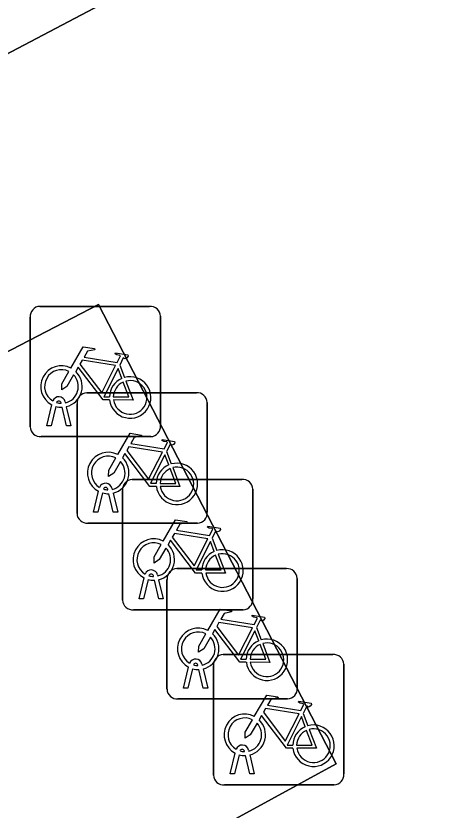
# Model space of a CAD drawing. Extents: x 162879 to 165540, y 384011 to 385181.
# Drawn here: x 163070.55 to 163073.84, y 384130.76 to 384136.84 of the extents above; entities that cross this region are included whole.
import ezdxf

# ---------------------------------------------------------------- set-up
doc = ezdxf.new("R2010")
doc.units = 0
for name, color, linetype in [('IMGEO_Fietsenrek', 7, 'Continuous'), ('IMGEO_Groenvoorziening', 7, 'Continuous'), ('IMGEO_Rijbaan_lokaal_open', 7, 'Continuous')]:
    doc.layers.add(name, color=color, linetype=linetype)

msp = doc.modelspace()

# ---------------------------------------------------------------- linework, layer by layer
at = {"layer": 'IMGEO_Fietsenrek'}
for p, q in [((163070.7329, 384134.6175), (163071.5738, 384134.6175)), ((163071.5738, 384134.6175), (163070.7329, 384134.6175)), ((163070.6585, 384133.6929), (163070.6585, 384134.5338)), ((163070.6585, 384134.5338), (163070.6585, 384133.6929)), ((163071.6575, 384134.5431), (163071.6575, 384133.7022)), ((163071.6575, 384133.7022), (163071.6575, 384134.5431)), ((163071.3452, 384134.1672), (163071.3815, 384134.072)), ((163071.0919, 384133.9545), (163071.9328, 384133.9545)), ((163071.9328, 384133.9545), (163071.0919, 384133.9545)), ((163070.7855, 384133.7023), (163070.8238, 384133.8623)), ((163070.8959, 384133.8739), (163070.8949, 384133.8782)), ((163070.9266, 384133.8854), (163070.9284, 384133.8775)), ((163071.0175, 384133.0299), (163071.0175, 384133.8708)), ((163071.0175, 384133.8708), (163071.0175, 384133.0299)), ((163072.0165, 384133.8801), (163072.0165, 384133.0392)), ((163072.0165, 384133.0392), (163072.0165, 384133.8801)), ((163070.8542, 384133.8501), (163070.8189, 384133.7023)), ((163070.937, 384133.7023), (163070.9031, 384133.844)), ((163070.9354, 384133.8483), (163070.9704, 384133.7023)), ((163070.8189, 384133.7023), (163070.7855, 384133.7023)), ((163070.9704, 384133.7023), (163070.937, 384133.7023)), ((163071.5831, 384133.6185), (163070.7422, 384133.6185)), ((163070.7422, 384133.6185), (163071.5831, 384133.6185)), ((163071.7042, 384133.5042), (163071.7405, 384133.409)), ((163071.4409, 384133.2905), (163072.2818, 384133.2905)), ((163072.2818, 384133.2905), (163071.4409, 384133.2905)), ((163071.1445, 384133.0393), (163071.1828, 384133.1993)), ((163071.2549, 384133.2109), (163071.2539, 384133.2152)), ((163071.2856, 384133.2224), (163071.2874, 384133.2145)), ((163071.3665, 384132.3659), (163071.3665, 384133.2068)), ((163071.3665, 384133.2068), (163071.3665, 384132.3659)), ((163072.3655, 384133.2161), (163072.3655, 384132.3752)), ((163072.3655, 384132.3752), (163072.3655, 384133.2161)), ((163071.2132, 384133.1871), (163071.1779, 384133.0393)), ((163071.296, 384133.0393), (163071.2621, 384133.181)), ((163071.2944, 384133.1853), (163071.3294, 384133.0393)), ((163071.1779, 384133.0393), (163071.1445, 384133.0393)), ((163071.3294, 384133.0393), (163071.296, 384133.0393)), ((163071.9421, 384132.9555), (163071.1012, 384132.9555)), ((163071.1012, 384132.9555), (163071.9421, 384132.9555)), ((163072.0532, 384132.8402), (163072.0895, 384132.745)), ((163071.7819, 384132.6065), (163072.6228, 384132.6065)), ((163072.6228, 384132.6065), (163071.7819, 384132.6065)), ((163071.4935, 384132.3753), (163071.5318, 384132.5353)), ((163071.5622, 384132.5231), (163071.5269, 384132.3753)), ((163071.6039, 384132.5469), (163071.6029, 384132.5512)), ((163071.6346, 384132.5584), (163071.6364, 384132.5505)), ((163071.7075, 384131.6819), (163071.7075, 384132.5228)), ((163071.7075, 384132.5228), (163071.7075, 384131.6819)), ((163072.7065, 384132.5321), (163072.7065, 384131.6912)), ((163072.7065, 384131.6912), (163072.7065, 384132.5321)), ((163071.645, 384132.3753), (163071.6111, 384132.517)), ((163071.6434, 384132.5213), (163071.6784, 384132.3753)), ((163071.5269, 384132.3753), (163071.4935, 384132.3753)), ((163071.6784, 384132.3753), (163071.645, 384132.3753)), ((163072.2911, 384132.2915), (163071.4502, 384132.2915)), ((163071.4502, 384132.2915), (163072.2911, 384132.2915)), ((163072.3942, 384132.1562), (163072.4305, 384132.061)), ((163072.1389, 384131.9475), (163072.9798, 384131.9475)), ((163072.9798, 384131.9475), (163072.1389, 384131.9475)), ((163071.9449, 384131.8629), (163071.9439, 384131.8672)), ((163071.9756, 384131.8744), (163071.9774, 384131.8665)), ((163072.0645, 384131.0229), (163072.0645, 384131.8638)), ((163072.0645, 384131.8638), (163072.0645, 384131.0229)), ((163073.0635, 384131.8731), (163073.0635, 384131.0322)), ((163073.0635, 384131.0322), (163073.0635, 384131.8731)), ((163071.8345, 384131.6913), (163071.8728, 384131.8513)), ((163071.9032, 384131.8391), (163071.8679, 384131.6913)), ((163071.986, 384131.6913), (163071.9521, 384131.833)), ((163071.9844, 384131.8373), (163072.0194, 384131.6913)), ((163071.8679, 384131.6913), (163071.8345, 384131.6913)), ((163072.0194, 384131.6913), (163071.986, 384131.6913)), ((163072.6321, 384131.6075), (163071.7912, 384131.6075)), ((163071.7912, 384131.6075), (163072.6321, 384131.6075)), ((163072.7512, 384131.4972), (163072.7875, 384131.402)), ((163072.1915, 384131.0323), (163072.2298, 384131.1923)), ((163072.3019, 384131.2039), (163072.3009, 384131.2082)), ((163072.3326, 384131.2154), (163072.3344, 384131.2075)), ((163072.2602, 384131.1801), (163072.2249, 384131.0323)), ((163072.343, 384131.0323), (163072.3091, 384131.174)), ((163072.3414, 384131.1783), (163072.3764, 384131.0323)), ((163072.2249, 384131.0323), (163072.1915, 384131.0323)), ((163072.3764, 384131.0323), (163072.343, 384131.0323)), ((163072.9891, 384130.9485), (163072.1482, 384130.9485)), ((163072.1482, 384130.9485), (163072.9891, 384130.9485))]:
    msp.add_line(p, q, dxfattribs=at)
for points in [[(163070.9711, 384134.1442), (163071.0658, 384134.3077), (163071.152, 384134.2939), (163071.1537, 384134.2852), (163071.0976, 384134.2743), (163071.0714, 384134.229), (163071.3266, 384134.1882)], [(163071.3266, 384134.1882), (163071.3516, 384134.237), (163071.3465, 384134.241), (163071.3233, 384134.2447), (163071.3106, 384134.2522), (163071.3096, 384134.2553), (163071.3118, 384134.2599), (163071.4066, 384134.2448), (163071.4089, 384134.2345), (163071.3995, 384134.2221), (163071.3871, 384134.2157), (163071.3726, 384134.2219), (163071.3452, 384134.1672)], [(163071.3137, 384134.163), (163071.0569, 384134.204), (163071.0402, 384134.1752), (163071.2072, 384133.9549), (163071.3137, 384134.163)], [(163070.9918, 384134.0917), (163070.9402, 384134.0025), (163070.9003, 384133.9765), (163070.9015, 384134.024), (163070.956, 384134.1182)], [(163071.2668, 384133.8995), (163071.2171, 384133.8996), (163071.0264, 384134.1513), (163071.0074, 384134.1185)], [(163071.3617, 384134.065), (163071.3324, 384134.1418), (163071.223, 384133.9237), (163071.2657, 384133.9236)], [(163071.2957, 384133.9235), (163071.4156, 384133.9233), (163071.3724, 384134.0369)], [(163071.3922, 384134.0438), (163071.4472, 384133.8992), (163071.2971, 384133.8995)], [(163071.3301, 384133.4812), (163071.4248, 384133.6447), (163071.511, 384133.6309), (163071.5127, 384133.6222), (163071.4566, 384133.6113), (163071.4304, 384133.566), (163071.6856, 384133.5252)], [(163071.6856, 384133.5252), (163071.7106, 384133.574), (163071.7055, 384133.578), (163071.6823, 384133.5817), (163071.6696, 384133.5892), (163071.6686, 384133.5923), (163071.6708, 384133.5969), (163071.7656, 384133.5818), (163071.7679, 384133.5715), (163071.7585, 384133.5591), (163071.7461, 384133.5527), (163071.7316, 384133.5589), (163071.7042, 384133.5042)], [(163071.6727, 384133.5), (163071.4159, 384133.541), (163071.3992, 384133.5122), (163071.5662, 384133.2919), (163071.6727, 384133.5)], [(163071.3508, 384133.4287), (163071.2992, 384133.3395), (163071.2593, 384133.3135), (163071.2605, 384133.361), (163071.315, 384133.4552)], [(163071.6258, 384133.2365), (163071.5761, 384133.2366), (163071.3854, 384133.4883), (163071.3664, 384133.4555)], [(163071.7207, 384133.402), (163071.6914, 384133.4788), (163071.582, 384133.2607), (163071.6247, 384133.2606)], [(163071.7512, 384133.3808), (163071.8062, 384133.2362), (163071.6561, 384133.2365)], [(163071.6547, 384133.2605), (163071.7746, 384133.2603), (163071.7314, 384133.3739)], [(163071.6791, 384132.8172), (163071.7738, 384132.9807), (163071.86, 384132.9669), (163071.8617, 384132.9582), (163071.8056, 384132.9473), (163071.7794, 384132.902), (163072.0346, 384132.8612)], [(163072.0346, 384132.8612), (163072.0596, 384132.91), (163072.0545, 384132.914), (163072.0313, 384132.9177), (163072.0186, 384132.9252), (163072.0176, 384132.9283), (163072.0198, 384132.9329), (163072.1146, 384132.9178), (163072.1169, 384132.9075), (163072.1075, 384132.8951), (163072.0951, 384132.8887), (163072.0806, 384132.8949), (163072.0532, 384132.8402)], [(163072.0217, 384132.836), (163071.7649, 384132.877), (163071.7482, 384132.8482), (163071.9152, 384132.6279), (163072.0217, 384132.836)], [(163071.6998, 384132.7647), (163071.6482, 384132.6755), (163071.6083, 384132.6495), (163071.6095, 384132.697), (163071.664, 384132.7912)], [(163071.9748, 384132.5725), (163071.9251, 384132.5726), (163071.7344, 384132.8243), (163071.7154, 384132.7915)], [(163072.0697, 384132.738), (163072.0404, 384132.8148), (163071.931, 384132.5967), (163071.9737, 384132.5966)], [(163072.0037, 384132.5965), (163072.1236, 384132.5963), (163072.0804, 384132.7099)], [(163072.1002, 384132.7168), (163072.1552, 384132.5722), (163072.0051, 384132.5725)], [(163072.0201, 384132.1332), (163072.1148, 384132.2967), (163072.201, 384132.2829), (163072.2027, 384132.2742), (163072.1466, 384132.2633), (163072.1204, 384132.218), (163072.3756, 384132.1772)], [(163072.3756, 384132.1772), (163072.4006, 384132.226), (163072.3955, 384132.23), (163072.3723, 384132.2337), (163072.3596, 384132.2412), (163072.3586, 384132.2443), (163072.3608, 384132.2489), (163072.4556, 384132.2338), (163072.4579, 384132.2235), (163072.4485, 384132.2111), (163072.4361, 384132.2047), (163072.4216, 384132.2109), (163072.3942, 384132.1562)], [(163072.3627, 384132.152), (163072.1059, 384132.193), (163072.0892, 384132.1642), (163072.2562, 384131.9439), (163072.3627, 384132.152)], [(163072.0408, 384132.0807), (163071.9892, 384131.9915), (163071.9493, 384131.9655), (163071.9505, 384132.013), (163072.005, 384132.1072)], [(163072.3158, 384131.8885), (163072.2661, 384131.8886), (163072.0754, 384132.1403), (163072.0564, 384132.1075)], [(163072.4107, 384132.054), (163072.3814, 384132.1308), (163072.272, 384131.9127), (163072.3147, 384131.9126)], [(163072.3447, 384131.9125), (163072.4646, 384131.9123), (163072.4214, 384132.0259)], [(163072.4412, 384132.0328), (163072.4962, 384131.8882), (163072.3461, 384131.8885)], [(163072.3771, 384131.4742), (163072.4718, 384131.6377), (163072.558, 384131.6239), (163072.5597, 384131.6152), (163072.5036, 384131.6043), (163072.4774, 384131.559), (163072.7326, 384131.5182)], [(163072.7326, 384131.5182), (163072.7576, 384131.567), (163072.7525, 384131.571), (163072.7293, 384131.5747), (163072.7166, 384131.5822), (163072.7156, 384131.5853), (163072.7178, 384131.5899), (163072.8126, 384131.5748), (163072.8149, 384131.5645), (163072.8055, 384131.5521), (163072.7931, 384131.5457), (163072.7786, 384131.5519), (163072.7512, 384131.4972)], [(163072.7197, 384131.493), (163072.4629, 384131.534), (163072.4462, 384131.5052), (163072.6132, 384131.2849), (163072.7197, 384131.493)], [(163072.3978, 384131.4217), (163072.3462, 384131.3325), (163072.3063, 384131.3065), (163072.3075, 384131.354), (163072.362, 384131.4482)], [(163072.6728, 384131.2295), (163072.6231, 384131.2296), (163072.4324, 384131.4813), (163072.4134, 384131.4485)], [(163072.7677, 384131.395), (163072.7384, 384131.4718), (163072.629, 384131.2537), (163072.6717, 384131.2536)], [(163072.7017, 384131.2535), (163072.8216, 384131.2533), (163072.7784, 384131.3669)], [(163072.7982, 384131.3738), (163072.8532, 384131.2292), (163072.7031, 384131.2295)]]:
    msp.add_lwpolyline(points, dxfattribs=at)
for centre, radius, start, end in [((163070.7362, 384134.5396), 0.0779, 92.4484, 184.28452), ((163070.7362, 384134.5396), 0.0779, 92.4484, 184.28452), ((163071.5796, 384134.5398), 0.0779, 2.4484, 94.28452), ((163071.5796, 384134.5398), 0.0779, 2.4484, 94.28452), ((163070.8981, 384134.0029), 0.159, 62.67661, 242.13685), ((163070.8981, 384134.0029), 0.129, 63.31916, 238.90302), ((163070.8981, 384134.0029), 0.159, 283.5766, 46.60424), ((163070.8981, 384134.0029), 0.129, 283.60429, 43.43025), ((163071.4247, 384133.9189), 0.159, 113.3408, 178.32165), ((163071.4247, 384133.9189), 0.159, 187.0065, 105.77075), ((163071.4247, 384133.9189), 0.129, 188.67146, 104.58832), ((163071.4247, 384133.9189), 0.129, 113.92302, 177.95563), ((163070.8779, 384133.8743), 0.0499, 12.8025, 158.69338), ((163071.0952, 384133.8766), 0.0779, 92.4484, 184.28452), ((163071.0952, 384133.8766), 0.0779, 92.4484, 184.28452), ((163071.9386, 384133.8768), 0.0779, 2.4484, 94.28452), ((163071.9386, 384133.8768), 0.0779, 2.4484, 94.28452), ((163070.8779, 384133.8743), 0.0174, 12.8025, 163.45023), ((163070.8981, 384134.0029), 0.129, 253.41502, 269.02044), ((163070.8981, 384134.0029), 0.159, 253.99666, 271.78671), ((163070.7364, 384133.6962), 0.0779, 182.4484, 274.28452), ((163070.7364, 384133.6962), 0.0779, 182.4484, 274.28452), ((163071.5798, 384133.6964), 0.0779, 272.4484, 4.28452), ((163071.5798, 384133.6964), 0.0779, 272.4484, 4.28452), ((163071.2571, 384133.3399), 0.159, 62.67661, 242.13685), ((163071.2571, 384133.3399), 0.129, 63.31916, 238.90302), ((163071.2571, 384133.3399), 0.159, 283.5766, 46.60424), ((163071.2571, 384133.3399), 0.129, 283.60429, 43.43025), ((163071.7837, 384133.2559), 0.159, 113.3408, 178.32165), ((163071.7837, 384133.2559), 0.159, 187.0065, 105.77075), ((163071.7837, 384133.2559), 0.129, 188.67146, 104.58832), ((163071.7837, 384133.2559), 0.129, 113.92302, 177.95563), ((163071.2369, 384133.2113), 0.0499, 12.8025, 158.69338), ((163071.4442, 384133.2126), 0.0779, 92.4484, 184.28452), ((163071.4442, 384133.2126), 0.0779, 92.4484, 184.28452), ((163072.2876, 384133.2128), 0.0779, 2.4484, 94.28452), ((163072.2876, 384133.2128), 0.0779, 2.4484, 94.28452), ((163071.2369, 384133.2113), 0.0174, 12.8025, 163.45023), ((163071.2571, 384133.3399), 0.129, 253.41502, 269.02044), ((163071.2571, 384133.3399), 0.159, 253.99666, 271.78671), ((163071.0954, 384133.0332), 0.0779, 182.4484, 274.28452), ((163071.0954, 384133.0332), 0.0779, 182.4484, 274.28452), ((163071.9388, 384133.0334), 0.0779, 272.4484, 4.28452), ((163071.9388, 384133.0334), 0.0779, 272.4484, 4.28452), ((163071.6061, 384132.6759), 0.159, 62.67661, 242.13685), ((163071.6061, 384132.6759), 0.129, 63.31916, 238.90302), ((163071.6061, 384132.6759), 0.159, 283.5766, 46.60424), ((163071.6061, 384132.6759), 0.129, 283.60429, 43.43025), ((163072.1327, 384132.5919), 0.159, 113.3408, 178.32165), ((163072.1327, 384132.5919), 0.159, 187.0065, 105.77075), ((163072.1327, 384132.5919), 0.129, 113.92302, 177.95563), ((163072.1327, 384132.5919), 0.129, 188.67146, 104.58832), ((163071.5859, 384132.5473), 0.0499, 12.8025, 158.69338), ((163071.7852, 384132.5286), 0.0779, 92.4484, 184.28452), ((163071.7852, 384132.5286), 0.0779, 92.4484, 184.28452), ((163072.6286, 384132.5288), 0.0779, 2.4484, 94.28452), ((163072.6286, 384132.5288), 0.0779, 2.4484, 94.28452), ((163071.6061, 384132.6759), 0.159, 253.99666, 271.78671), ((163071.5859, 384132.5473), 0.0174, 12.8025, 163.45023), ((163071.6061, 384132.6759), 0.129, 253.41502, 269.02044), ((163071.4444, 384132.3692), 0.0779, 182.4484, 274.28452), ((163071.4444, 384132.3692), 0.0779, 182.4484, 274.28452), ((163072.2878, 384132.3694), 0.0779, 272.4484, 4.28452), ((163072.2878, 384132.3694), 0.0779, 272.4484, 4.28452), ((163071.9471, 384131.9919), 0.159, 62.67661, 242.13685), ((163071.9471, 384131.9919), 0.129, 63.31916, 238.90302), ((163071.9471, 384131.9919), 0.159, 283.5766, 46.60424), ((163071.9471, 384131.9919), 0.129, 283.60429, 43.43025), ((163072.4737, 384131.9079), 0.159, 113.3408, 178.32165), ((163072.4737, 384131.9079), 0.159, 187.0065, 105.77075), ((163072.4737, 384131.9079), 0.129, 188.67146, 104.58832), ((163072.4737, 384131.9079), 0.129, 113.92302, 177.95563), ((163072.1422, 384131.8696), 0.0779, 92.4484, 184.28452), ((163072.1422, 384131.8696), 0.0779, 92.4484, 184.28452), ((163072.9856, 384131.8698), 0.0779, 2.4484, 94.28452), ((163072.9856, 384131.8698), 0.0779, 2.4484, 94.28452), ((163071.9269, 384131.8633), 0.0499, 12.8025, 158.69338), ((163071.9269, 384131.8633), 0.0174, 12.8025, 163.45023), ((163071.9471, 384131.9919), 0.129, 253.41502, 269.02044), ((163071.9471, 384131.9919), 0.159, 253.99666, 271.78671), ((163071.7854, 384131.6852), 0.0779, 182.4484, 274.28452), ((163071.7854, 384131.6852), 0.0779, 182.4484, 274.28452), ((163072.6288, 384131.6854), 0.0779, 272.4484, 4.28452), ((163072.6288, 384131.6854), 0.0779, 272.4484, 4.28452), ((163072.3041, 384131.3329), 0.159, 62.67661, 242.13685), ((163072.3041, 384131.3329), 0.129, 63.31916, 238.90302), ((163072.3041, 384131.3329), 0.159, 283.5766, 46.60424), ((163072.3041, 384131.3329), 0.129, 283.60429, 43.43025), ((163072.8307, 384131.2489), 0.159, 113.3408, 178.32165), ((163072.8307, 384131.2489), 0.159, 187.0065, 105.77075), ((163072.8307, 384131.2489), 0.129, 113.92302, 177.95563), ((163072.8307, 384131.2489), 0.129, 188.67146, 104.58832), ((163072.2839, 384131.2043), 0.0499, 12.8025, 158.69338), ((163072.2839, 384131.2043), 0.0174, 12.8025, 163.45023), ((163072.3041, 384131.3329), 0.129, 253.41502, 269.02044), ((163072.3041, 384131.3329), 0.159, 253.99666, 271.78671), ((163072.1424, 384131.0262), 0.0779, 182.4484, 274.28452), ((163072.1424, 384131.0262), 0.0779, 182.4484, 274.28452), ((163072.9858, 384131.0264), 0.0779, 272.4484, 4.28452), ((163072.9858, 384131.0264), 0.0779, 272.4484, 4.28452)]:
    msp.add_arc(centre, radius, start, end, dxfattribs=at)
at = {"layer": 'IMGEO_Groenvoorziening'}
msp.add_lwpolyline([(163083.846, 384127.811), (163082.929, 384129.591), (163079.384, 384127.734), (163077.526, 384131.227), (163079.261, 384132.185), (163078.334, 384133.947), (163076.597, 384133.011), (163074.717, 384136.564), (163076.458, 384137.481), (163075.538, 384139.215), (163068.486, 384135.503), (163069.441, 384133.73), (163071.182, 384134.632), (163073.005, 384131.111), (163071.298, 384130.178), (163072.243, 384128.47), (163074.003, 384129.358), (163075.824, 384125.871), (163074.124, 384124.934), (163075.048, 384123.169)], close=True, dxfattribs=at)
at = {"layer": 'IMGEO_Rijbaan_lokaal_open'}
msp.add_lwpolyline([(163064.419, 384125.025), (163069.383, 384115.626), (163085.723, 384124.303), (163083.846, 384127.811), (163075.048, 384123.169), (163074.124, 384124.934), (163075.824, 384125.871), (163074.003, 384129.358), (163072.243, 384128.47), (163071.298, 384130.178), (163073.005, 384131.111), (163071.182, 384134.632), (163069.441, 384133.73), (163068.486, 384135.503), (163075.538, 384139.215), (163076.458, 384137.481), (163074.717, 384136.564), (163076.597, 384133.011), (163078.334, 384133.947), (163079.261, 384132.185), (163077.526, 384131.227), (163079.384, 384127.734), (163082.929, 384129.591), (163076.172, 384142.348)], dxfattribs=at)

doc.saveas('drawing.dxf')
